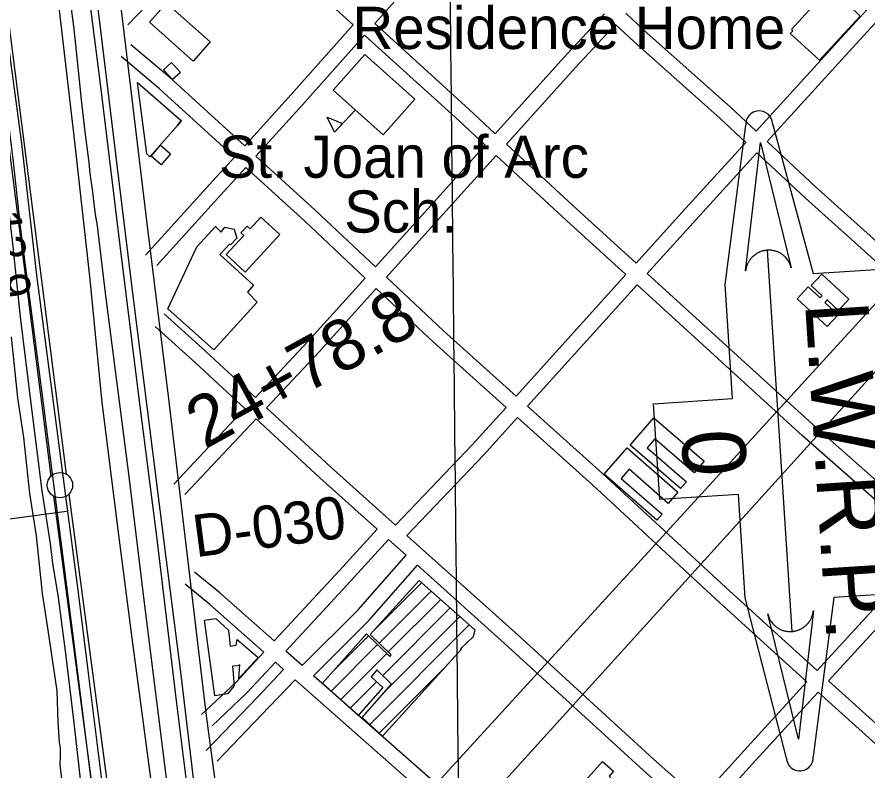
# Model space of a CAD drawing. Extents: x 3651524 to 3689615, y 505651 to 531377.
# Drawn here: x 3660009 to 3661683, y 527122 to 528605 of the extents above; entities that cross this region are included whole.
import ezdxf

# ---------------------------------------------------------------- set-up
doc = ezdxf.new("R2010")
doc.units = 0
for name, color, linetype in [('V-BLDG-IDEN', 7, 'Continuous'), ('V-BLDG-OTLN', 7, 'Continuous'), ('V-FLOD-BASE', 7, 'Continuous'), ('V-GRID-MAJR', 7, 'Continuous'), ('V-LEVE-TOET', 7, 'Continuous'), ('V-RAIL-TRAK', 7, 'Continuous'), ('V-RIVR-RANG', 7, 'Continuous'), ('V-RIVR-RANG-IDEN', 7, 'Continuous'), ('V-ROAD-CNTR', 7, 'Continuous'), ('V-SITE-VEGE', 7, 'Continuous'), ('V-SURV-IDEN', 7, 'Continuous'), ('V-SURV-LINE', 7, 'Continuous'), ('V-TOPO-SHOR', 7, 'Continuous'), ('V-TOPO-WATR-IDEN', 7, 'Continuous')]:
    doc.layers.add(name, color=color, linetype=linetype)

msp = doc.modelspace()

# ---------------------------------------------------------------- linework, layer by layer
at = {"layer": 'V-BLDG-OTLN'}
for p, q in [((3660674.98, 528421.785), (3660633.659, 528378.282)), ((3660708.839, 527395.769), (3660805.577, 527492.507)), ((3660721.795, 527373.37), (3660824.279, 527475.854)), ((3660739.758, 527355.978), (3660842.982, 527459.201)), ((3660728.944, 527309.808), (3660861.684, 527442.548)), ((3660738, 527283.509), (3660880.387, 527425.895)), ((3660703.229, 527213.382), (3660899.089, 527409.242)), ((3660631.384, 527318.314), (3660700.803, 527387.733)), ((3660627.639, 527279.214), (3660718.8, 527370.374)), ((3660646.236, 527262.455), (3660736.797, 527353.016)), ((3660721.583, 527196.381), (3660854.672, 527329.47)), ((3660664.832, 527245.696), (3660716.473, 527297.337))]:
    msp.add_line(p, q, dxfattribs=at)
for points in [[(3661667.891, 528606.436), (3661587.851, 528519.661), (3661530.58, 528572.251), (3661535.606, 528577.723), (3661532.934, 528580.179), (3661573.531, 528624.387), (3661571.454, 528626.294), (3661607.851, 528665.927)], [(3660303.216, 528631.784), (3660389.25, 528555.447), (3660356.054, 528518.036), (3660270.024, 528594.378)], [(3660693.72, 528530.707), (3660791.824, 528442.893), (3660729.452, 528373.214), (3660631.347, 528461.028)], [(3660330.878, 528495.445), (3660315.418, 528481.533), (3660297.922, 528500.977), (3660313.382, 528514.889)], [(3660331.923, 528399.181), (3660331.523, 528399.496), (3660325.152, 528391.472), (3660270.802, 528329.577), (3660264.578, 528335.607), (3660246.763, 528475.741), (3660332.806, 528400.188)], [(3660331.923, 528399.181), (3660325.152, 528391.472), (3660331.523, 528399.496)], [(3660633.659, 528378.282), (3660619.863, 528407.318), (3660649.569, 528395.032)], [(3660311.215, 528335.797), (3660292.913, 528314.084), (3660273.266, 528330.644), (3660291.585, 528352.343)], [(3660526.292, 528176.944), (3660458.004, 528103.019), (3660420.867, 528137.323), (3660455.571, 528174.892), (3660449.703, 528180.311), (3660461.987, 528193.609), (3660467.949, 528188.102), (3660489.254, 528211.162)], [(3660481.918, 528043.587), (3660396.93, 527949.905), (3660305.938, 528030.94), (3660363.48, 528152.776), (3660399.619, 528192.648), (3660411.228, 528181.538), (3660418.398, 528191.235), (3660436.359, 528187.094), (3660441.622, 528169.797), (3660429.707, 528156.634), (3660427.374, 528158.229), (3660408.315, 528137.326), (3660474.902, 528076.961), (3660462.983, 528063.407)], [(3661592.258, 528099.001), (3661645.586, 528049.487), (3661625.245, 528027.579), (3661603.1, 528048.143), (3661598.664, 528043.365), (3661624.643, 528019.244), (3661602.779, 527995.696), (3661544.064, 528050.212), (3661565.904, 528073.735), (3661589.19, 528052.114), (3661593.272, 528056.509), (3661571.544, 528076.69)], [(3661314.758, 527677.175), (3661215.807, 527762.714), (3661262.403, 527816.613), (3661361.389, 527731.045), (3661341.509, 527708.052), (3661264.154, 527774.924), (3661249.218, 527757.647), (3661326.54, 527690.804)], [(3661268.283, 527615.143), (3661164.672, 527705.859), (3661209.849, 527757.458), (3661309.622, 527670.101), (3661290.354, 527648.091), (3661213.593, 527715.298), (3661197.913, 527697.391), (3661278.51, 527626.825)], [(3660800.733, 527496.82), (3660909.772, 527399.73), (3660906.841, 527385.984), (3660882.122, 527362.274), (3660883.691, 527361.465), (3660728.311, 527190.15), (3660688.217, 527227.287), (3660746.153, 527292.716), (3660717.567, 527321.107), (3660705.771, 527307.013), (3660728.743, 527286.242), (3660680.785, 527231.319), (3660610.307, 527294.834), (3660696.995, 527391.405), (3660742.981, 527347.051), (3660745.703, 527350.222), (3660704.073, 527390.528)], [(3660398.69, 527269.549), (3660378.109, 527418.412), (3660400.463, 527421.502), (3660425.557, 527398.89), (3660428.703, 527367.316), (3660440.553, 527369.137), (3660442.668, 527380.542), (3660483.604, 527344.94), (3660445.638, 527304.035), (3660447.555, 527330.815), (3660443.983, 527328.89), (3660433.332, 527328.234), (3660436.782, 527289.562), (3660423.184, 527273.971)], [(3661066.03, 526881.248), (3661016.989, 526925.333), (3661066.352, 526980.247), (3661084.444, 526963.983), (3661107.832, 526989.999), (3661041.012, 527050.065), (3661049.937, 527059.994), (3661042.038, 527067.094), (3661068.394, 527096.415), (3661077.542, 527088.19), (3661084.497, 527095.93), (3661104.699, 527077.77), (3661161.363, 527140.806), (3661182.857, 527121.485), (3661173.942, 527111.568), (3661177.55, 527108.324), (3661128.32, 527053.557), (3661179.524, 527007.505)]]:
    msp.add_lwpolyline(points, close=True, dxfattribs=at)
at = {"layer": 'V-FLOD-BASE'}
msp.add_lwpolyline([(3660161.24, 527057.178), (3660123.232, 527362.016), (3660059.363, 527860.063), (3660016.914, 528186.785), (3660002.16, 528325.584), (3659979.63, 528502.23), (3659950.591, 528723.791), (3659933.097, 528879.14), (3659914.471, 529038.042), (3659903.573, 529108.962), (3659881.496, 529290.685)], dxfattribs=at)
at = {"layer": 'V-GRID-MAJR'}
msp.add_spline([(3661045.474, 511119.283), (3660982.023, 517177.978), (3660918.553, 523238.605), (3660855.082, 529299.245), (3660855.062, 529301.164)], degree=3, dxfattribs=at)
at = {"layer": 'V-LEVE-TOET'}
msp.add_line((3660121.39, 527216.94), (3660138.846, 527058.642), dxfattribs=at)
for points in [[(3659861.664, 529290.471), (3659872.829, 529196.06), (3659885.928, 529112.727), (3659889.741, 529087.905), (3659894.792, 529021.187), (3659896.158, 528989.318), (3659903.375, 528953.837), (3659913.852, 528849.892), (3659928.211, 528726.435), (3659940.509, 528626.595), (3659953.721, 528552.107), (3659965.587, 528464.659), (3659978.235, 528345.943), (3660000.124, 528165.172), (3660015.914, 528015.152), (3660037.273, 527839.108), (3660058.169, 527673.099), (3660074.545, 527569.079), (3660079.366, 527530.679), (3660090.306, 527463.298), (3660104.83, 527352.813), (3660121.39, 527216.94)], [(3660012.245, 529292.092), (3660016.84, 529250.291), (3660025.757, 529158.208), (3660050.689, 528972.176), (3660079.599, 528725.575), (3660122.412, 528358.94), (3660152.801, 528088.585), (3660176.43, 527846.796), (3660210.372, 527575.803), (3660235.22, 527383.246), (3660278.568, 527058.732)]]:
    msp.add_lwpolyline(points, dxfattribs=at)
at = {"layer": 'V-RAIL-TRAK'}
for points in [[(3660071.427, 529292.729), (3660098.934, 529069.446), (3660125.976, 528840.709), (3660172.975, 528473.161), (3660211.797, 528155.031), (3660246.935, 527870.416), (3660284.843, 527572.85), (3660322.557, 527260.018), (3660352.376, 527018.919)], [(3660084.819, 529292.873), (3660102.24, 529147.487), (3660102.803, 529142.787), (3660131.633, 528916.377), (3660160.946, 528681.741), (3660184.889, 528486.512), (3660208.77, 528286.586), (3660238.077, 528051.363), (3660264.73, 527838.485), (3660302.579, 527536.221), (3660331.425, 527310.984), (3660366.473, 527019.326)]]:
    msp.add_lwpolyline(points, dxfattribs=at)
at = {"layer": 'V-RIVR-RANG'}
msp.add_line((3660106.735, 527632.375), (3659353.439, 527531.651), dxfattribs=at)
at = {"layer": 'V-ROAD-CNTR'}
for points in [[(3660454.384, 526679.054), (3660654.935, 526900.868), (3661910.906, 528273.303), (3662512.079, 528937.931), (3662862.879, 529326.044)], [(3660466.746, 526574.572), (3660919.553, 527049.104), (3662112.611, 528364.963), (3662643.835, 528946.915), (3662989.293, 529327.404)], [(3659897.95, 529290.862), (3659901.192, 529265.245), (3659925.872, 529072.055), (3659942.111, 528957.421), (3659969.238, 528724.68), (3659995.037, 528526.755), (3660018.233, 528355.997), (3660047.98, 528097.269), (3660078.616, 527862.123), (3660104.982, 527662.423), (3660129.177, 527477.497)], [(3660141.295, 529270.676), (3660140.146, 529257.885), (3660207.54, 528672.889), (3660264.536, 528198.301), (3660307.434, 527853.775), (3660381.584, 527230.666), (3660444.851, 526759.634), (3660523.843, 526091.959), (3660593.844, 525547.214), (3660619.118, 525319.853), (3660656.441, 525032.649), (3660719.252, 524520.83), (3660759.714, 524185.351), (3660783.113, 524013.914), (3660804.031, 523834.787), (3660814.113, 523733.801), (3660817.382, 523654.494), (3660819.82, 523527.387), (3660822.74, 523322.401), (3660825.188, 523004.512), (3660829.644, 522672.085), (3660834.768, 522247.179), (3660840.69, 521789.439), (3660851.979, 521389.387)], [(3660712.986, 528591.537), (3660814.231, 528705.319), (3660926.232, 528827.005)], [(3660227.146, 528589.28), (3660341.372, 528708.098), (3660434.147, 528808.206)], [(3660670.84, 528589.3), (3660555.32, 528694.268), (3660434.148, 528808.205)], [(3661463.09, 528380.207), (3661623.844, 528556.245), (3661681.93, 528619.435)], [(3660950.239, 528375.093), (3661085.109, 528524.787), (3661165.008, 528610.542)], [(3661207.309, 528611.936), (3661242.975, 528578.38), (3661412.639, 528427.383), (3661463.09, 528380.207)], [(3660457.346, 528351.301), (3660548.867, 528452.227), (3660670.839, 528589.3)], [(3660950.24, 528375.093), (3660898.586, 528422.893), (3660712.988, 528591.538)], [(3660972.259, 528354.715), (3661107.229, 528504.519), (3661186.858, 528589.986)], [(3661186.858, 528589.986), (3661222.722, 528556.246), (3661392.419, 528405.219), (3661442.859, 528358.053)], [(3661485.004, 528359.715), (3661645.964, 528535.979), (3661704.285, 528599.426)], [(3660479.507, 528331.079), (3660571.185, 528432.179), (3660693.043, 528569.125)], [(3660930.158, 528352.802), (3660878.31, 528400.781), (3660693.044, 528569.125)], [(3660457.347, 528351.301), (3660309.549, 528486.157), (3660233.32, 528549.744)], [(3660437.194, 528329.077), (3660289.821, 528463.547), (3660214.105, 528526.706)], [(3660714.426, 528113.63), (3660836.263, 528248.589), (3660930.157, 528352.803)], [(3661227.057, 528120.459), (3661110.879, 528226.442), (3660972.26, 528354.716)], [(3661227.055, 528120.459), (3661317.089, 528220.326), (3661442.859, 528358.052)], [(3661485.004, 528359.716), (3661579.778, 528271.094), (3661903.843, 527980.428), (3662057.627, 527836.855)], [(3660736.303, 528093.095), (3660858.541, 528228.498), (3660952.177, 528332.425)], [(3661206.967, 528098.178), (3661090.581, 528204.35), (3660952.178, 528332.425)], [(3661249.217, 528100.24), (3661339.307, 528200.166), (3661464.773, 528337.561)], [(3661464.773, 528337.562), (3661559.516, 528248.968), (3661883.589, 527958.296), (3662037.422, 527814.677)], [(3660262.398, 528136.3), (3660388.41, 528275.281), (3660437.193, 528329.077)], [(3660714.427, 528113.63), (3660595.823, 528224.949), (3660479.508, 528331.08)], [(3660284.622, 528116.15), (3660410.634, 528255.129), (3660459.354, 528308.856)], [(3660694.321, 528091.358), (3660575.447, 528202.931), (3660459.355, 528308.857)], [(3660991.565, 527859.256), (3661206.967, 528098.177)], [(3661825.015, 527582.645), (3661574.664, 527803.355), (3661249.219, 528100.24)], [(3660478.273, 527856.694), (3660581.427, 527966.308), (3660694.319, 528091.358)], [(3660991.565, 527859.256), (3660848.687, 527987.615), (3660736.304, 528093.096)], [(3660500.279, 527836.302), (3660603.487, 527945.974), (3660716.198, 528070.823)], [(3660971.476, 527836.974), (3660828.395, 527965.517), (3660716.198, 528070.823)], [(3661013.882, 527839.207), (3661229.13, 528077.959)], [(3661804.732, 527560.534), (3661554.634, 527781.019), (3661229.131, 528077.959)], [(3660478.275, 527856.694), (3660380.818, 527947.004), (3660298.627, 528020.858)], [(3660457.715, 527834.846), (3660360.596, 527924.842), (3660281.527, 527995.892)], [(3660317.692, 527686.057), (3660457.714, 527834.846)], [(3660754.098, 527605.142), (3660625.131, 527720.61), (3660500.28, 527836.303)], [(3660754.096, 527605.142), (3660905.61, 527763.916), (3660971.476, 527836.974)], [(3661583.618, 527319.498), (3661528.101, 527369.669), (3661403.579, 527482.577), (3661161.44, 527706.645), (3661013.882, 527839.207)], [(3660339.54, 527665.497), (3660479.719, 527814.455)], [(3660717.71, 527597.454), (3660604.929, 527698.43), (3660479.72, 527814.455)], [(3660776.459, 527585.121), (3660927.608, 527743.512), (3660993.794, 527816.925)], [(3661563.338, 527297.391), (3661507.969, 527347.427), (3661383.315, 527460.455), (3661141.226, 527684.475), (3660993.794, 527816.925)], [(3660515.516, 527377.665), (3660643.967, 527516.221), (3660717.709, 527597.455)], [(3661351.646, 527065.484), (3661261.754, 527145.327), (3660995.263, 527389.222), (3660776.459, 527585.121)], [(3660538.012, 527357.804), (3660666.075, 527495.941), (3660740.059, 527577.444)], [(3660774.712, 527546.419), (3660740.06, 527577.443)], [(3660570.357, 527329.248), (3660680.444, 527439.067), (3660774.711, 527546.419)], [(3661804.731, 527560.536), (3661583.617, 527319.499)], [(3661827.239, 527540.693), (3661605.876, 527299.385)], [(3660515.518, 527377.665), (3660408.216, 527472.399), (3660358.895, 527512.669)], [(3660592.892, 527309.353), (3660702.332, 527418.527), (3660797.063, 527526.407)], [(3661331.496, 527043.256), (3661241.664, 527123.045), (3660975.129, 527366.98), (3660797.063, 527526.407)], [(3660495.116, 527355.658), (3660388.794, 527449.527), (3660339.921, 527489.431)], [(3660129.177, 527477.497), (3660149.522, 527314.441), (3660181.127, 527062.769)], [(3660372.49, 527232.873), (3660440.285, 527296.516), (3660495.114, 527355.659)], [(3660570.358, 527329.248), (3660538.013, 527357.804)], [(3660393.022, 527211.001), (3660461.577, 527275.356), (3660517.611, 527335.798)], [(3660533.913, 527321.405), (3660517.612, 527335.797)], [(3660381.393, 527162.012), (3660483.912, 527268.55), (3660533.912, 527321.405)], [(3660403.011, 527141.21), (3660505.618, 527247.84), (3660556.415, 527301.539)], [(3660813.917, 527074.197), (3660556.416, 527301.539)], [(3660833.773, 527096.687), (3660592.893, 527309.353)], [(3661563.337, 527297.392), (3661439.622, 527162.531), (3661351.645, 527065.485)], [(3661824.53, 527101.523), (3661771.923, 527149.329), (3661605.876, 527299.384)], [(3661585.596, 527277.277), (3661461.788, 527142.317), (3661374.076, 527045.562)], [(3661805.081, 527078.661), (3661751.777, 527127.099), (3661585.596, 527277.276)]]:
    msp.add_lwpolyline(points, dxfattribs=at)
at = {"layer": 'V-SITE-VEGE'}
for points in [[(3659997.814, 527975.888), (3660010.321, 527855.664), (3660022.331, 527778.067), (3660033.924, 527667.731), (3660047.421, 527584.398), (3660058.974, 527470.945), (3660070.016, 527399.079), (3660087.725, 527279.31), (3660090.066, 527217.948), (3660092.077, 527178.517)], [(3660092.077, 527178.517), (3660094.023, 527166.619), (3660094.316, 527152.592), (3660093.992, 527134.262), (3660097.279, 527106.7)]]:
    msp.add_lwpolyline(points, dxfattribs=at)
at = {"layer": 'V-SURV-LINE'}
for points in [[(3660076.461, 527701.942), (3659873.471, 529290.598)], [(3659903.673, 529290.923), (3660106.218, 527705.752)], [(3660399.589, 525264.222), (3660081.63, 527662.236)], [(3660111.37, 527666.178), (3660429.329, 525268.163)]]:
    msp.add_lwpolyline(points, dxfattribs=at)
msp.add_circle((3660093.873, 527684.02), 25, dxfattribs=at)
at = {"layer": 'V-TOPO-SHOR'}
msp.add_lwpolyline([(3660310.382, 527055.529), (3660260.702, 527447.668), (3660230.057, 527701.143), (3660183.543, 528061.754), (3660167.991, 528193.84), (3660165.218, 528209.323), (3660164.12, 528216.466), (3660158.203, 528265.256), (3660153.257, 528296.805), (3660151.152, 528318.219), (3660143.605, 528378.914), (3660137.201, 528436.028), (3660130.279, 528499.09), (3660121.816, 528581.182), (3660095.281, 528784.106)], dxfattribs=at)
at = {"layer": 'V-TOPO-WATR-IDEN'}
msp.add_line((3661485.248, 528145.971), (3661533.377, 527396.315), dxfattribs=at)
for points in [[(3661522.804, 527147.152), (3661441.741, 527462.46), (3661428.709, 527665.461), (3661273.698, 527655.51), (3661261.586, 527844.191), (3661416.596, 527854.143), (3661402.192, 528078.514), (3661442.905, 528391.737)], [(3661495.821, 528395.134), (3661575.572, 528100.272), (3661719.999, 528109.543), (3661760.907, 527472.323), (3661616.479, 527463.051), (3661575.72, 527150.549)]]:
    msp.add_lwpolyline(points, dxfattribs=at)
for points in [[(3661442.745, 528105.665), (3661471.642, 528357.935), (3661532.56, 528111.43), (3661531.232, 528115.798), (3661529.541, 528119.867), (3661528.752, 528121.459), (3661528.007, 528122.833), (3661527.038, 528124.463), (3661526.042, 528125.999), (3661525.129, 528127.294), (3661523.809, 528129.015), (3661522.301, 528130.792), (3661521.419, 528131.75), (3661520.243, 528132.949), (3661518.628, 528134.463), (3661517.322, 528135.582), (3661515.872, 528136.733), (3661514.89, 528137.458), (3661513.79, 528138.226), (3661512.416, 528139.118), (3661511.125, 528139.896), (3661509.811, 528140.628), (3661508.717, 528141.196), (3661507.064, 528141.986), (3661505.452, 528142.679), (3661504.145, 528143.189), (3661502.589, 528143.737), (3661501.222, 528144.168), (3661499.999, 528144.513), (3661499.043, 528144.759), (3661497.572, 528145.091), (3661496.051, 528145.383), (3661494.604, 528145.613), (3661493.124, 528145.797), (3661491.748, 528145.926), (3661490.24, 528146.02), (3661489.001, 528146.057), (3661487.226, 528146.055), (3661485.248, 528145.971), (3661484.617, 528145.926), (3661483.695, 528145.844), (3661482.601, 528145.722), (3661481.544, 528145.582), (3661480.523, 528145.42), (3661479.531, 528145.24), (3661478.363, 528145), (3661477.553, 528144.814), (3661476.374, 528144.516), (3661475.282, 528144.209), (3661474.531, 528143.982), (3661472.619, 528143.337), (3661471.609, 528142.958), (3661470.92, 528142.684), (3661469.792, 528142.207), (3661468.799, 528141.757), (3661467.772, 528141.261), (3661466.574, 528140.64), (3661465.469, 528140.03), (3661464.621, 528139.534), (3661463.904, 528139.094), (3661462.943, 528138.474), (3661462.091, 528137.898), (3661461.123, 528137.205), (3661460.155, 528136.477), (3661459.2, 528135.713), (3661458.015, 528134.711), (3661457.188, 528133.968), (3661456.298, 528133.128), (3661455.446, 528132.277), (3661454.775, 528131.574), (3661454.06, 528130.793), (3661453.034, 528129.604), (3661452.997, 528129.558), (3661452.407, 528128.835), (3661451.982, 528128.292), (3661451.359, 528127.466), (3661450.61, 528126.421), (3661450.036, 528125.574), (3661449.535, 528124.801), (3661448.916, 528123.797), (3661448.345, 528122.813), (3661447.951, 528122.102), (3661447.457, 528121.164), (3661446.811, 528119.851), (3661446.449, 528119.064), (3661446.175, 528118.441), (3661445.931, 528117.866), (3661445.651, 528117.175), (3661445.299, 528116.261), (3661444.968, 528115.338), (3661444.657, 528114.416), (3661444.369, 528113.497), (3661444.028, 528112.298), (3661443.838, 528111.577), (3661443.56, 528110.415), (3661443.274, 528109.06), (3661443.088, 528108.043), (3661442.963, 528107.273), (3661442.858, 528106.553), (3661442.789, 528106.032)], [(3661575.881, 527436.62), (3661546.983, 527184.351), (3661486.066, 527430.856), (3661487.394, 527426.488), (3661489.084, 527422.419), (3661489.873, 527420.827), (3661490.618, 527419.453), (3661491.587, 527417.823), (3661492.583, 527416.287), (3661493.496, 527414.991), (3661494.817, 527413.271), (3661496.324, 527411.493), (3661497.206, 527410.536), (3661498.382, 527409.336), (3661499.997, 527407.823), (3661501.303, 527406.704), (3661502.754, 527405.553), (3661503.735, 527404.828), (3661504.835, 527404.06), (3661506.209, 527403.168), (3661507.501, 527402.39), (3661508.815, 527401.658), (3661509.908, 527401.089), (3661511.561, 527400.3), (3661513.173, 527399.606), (3661514.481, 527399.097), (3661516.037, 527398.549), (3661517.404, 527398.118), (3661518.627, 527397.773), (3661519.582, 527397.527), (3661521.054, 527397.195), (3661522.574, 527396.903), (3661524.021, 527396.673), (3661525.502, 527396.488), (3661526.878, 527396.36), (3661528.386, 527396.266), (3661529.625, 527396.229), (3661531.4, 527396.231), (3661533.377, 527396.315), (3661534.009, 527396.36), (3661534.931, 527396.441), (3661536.025, 527396.564), (3661537.081, 527396.704), (3661538.102, 527396.866), (3661539.095, 527397.045), (3661540.262, 527397.286), (3661541.072, 527397.471), (3661542.251, 527397.77), (3661543.344, 527398.077), (3661544.094, 527398.304), (3661546.007, 527398.949), (3661547.017, 527399.328), (3661547.706, 527399.602), (3661548.834, 527400.079), (3661549.827, 527400.529), (3661550.853, 527401.024), (3661552.052, 527401.645), (3661553.157, 527402.256), (3661554.004, 527402.752), (3661554.721, 527403.192), (3661555.683, 527403.812), (3661556.534, 527404.388), (3661557.503, 527405.081), (3661558.47, 527405.809), (3661559.426, 527406.572), (3661560.61, 527407.574), (3661561.437, 527408.317), (3661562.327, 527409.158), (3661563.179, 527410.009), (3661563.851, 527410.712), (3661564.566, 527411.493), (3661565.591, 527412.682), (3661565.629, 527412.728), (3661566.218, 527413.451), (3661566.643, 527413.994), (3661567.267, 527414.82), (3661568.016, 527415.864), (3661568.59, 527416.711), (3661569.09, 527417.485), (3661569.71, 527418.489), (3661570.281, 527419.473), (3661570.674, 527420.184), (3661571.169, 527421.122), (3661571.815, 527422.435), (3661572.176, 527423.222), (3661572.45, 527423.845), (3661572.694, 527424.42), (3661572.975, 527425.111), (3661573.326, 527426.025), (3661573.658, 527426.948), (3661573.968, 527427.87), (3661574.257, 527428.789), (3661574.598, 527429.988), (3661574.787, 527430.709), (3661575.066, 527431.871), (3661575.352, 527433.226), (3661575.537, 527434.243), (3661575.662, 527435.013), (3661575.768, 527435.732), (3661575.837, 527436.254)]]:
    msp.add_lwpolyline(points, close=True, dxfattribs=at)
for centre, start, end in [((3661469.363, 528393.435), 3.673185, 183.673185), ((3661549.262, 527148.851), 183.673185, 3.673185)]:
    msp.add_arc(centre, 26.512, start, end, dxfattribs=at)

# ---------------------------------------------------------------- texts
at = {"layer": 'V-BLDG-IDEN'}
for s, height, p in [('Residence Home', 82.99983, (3660669.362, 528541.675)), ('St. Joan of Arc', 82.99983, (3660406.463, 528288.347)), ('Sch.', 82.9998, (3660652.989, 528180.63))]:
    msp.add_text(s, height=height, dxfattribs=at).set_placement(p)
at = {"layer": 'V-RIVR-RANG'}
msp.add_text('12.9', height=67, rotation=277.158326, dxfattribs=at).set_placement((3659949.967, 528220.603))
at = {"layer": 'V-RIVR-RANG-IDEN'}
msp.add_text('D-030', height=83, rotation=7.474326, dxfattribs=at).set_placement((3660360.772, 527542.126))
at = {"layer": 'V-SURV-IDEN'}
msp.add_text('24+78.8', height=100, rotation=28.853966, dxfattribs=at).set_placement((3660378.91, 527753.707))
at = {"layer": 'V-TOPO-WATR-IDEN'}
for s, height, rotation, p in [('L.W.R.P.', 124.4995, 273.673121, (3661559.604, 528041.369)), ('0', 124.5, 273.673225, (3661315.718, 527789.835))]:
    msp.add_text(s, height=height, rotation=rotation, dxfattribs=at).set_placement(p)

doc.saveas('drawing.dxf')
